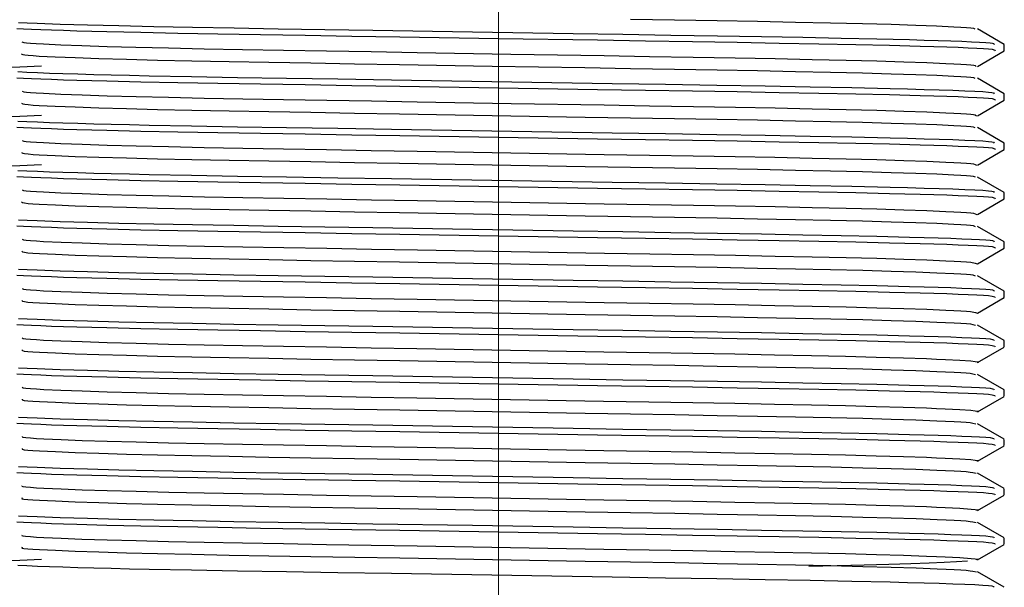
# Model space of a CAD drawing. Header units: millimetres. Extents: x 262469 to 275208, y -32539 to 9411.
# Tile 342 of 428: x 269081.79 to 269087.45, y -13214.07 to -13210.81. Entities that reach past the tile are written whole.
import ezdxf

# ---------------------------------------------------------------- set-up
doc = ezdxf.new("R2010")
doc.units = ezdxf.units.MM
doc.header["$LTSCALE"] = 100
doc.layers.add('$ IE_TELETECHNIKA', color=5, linetype='Continuous', lineweight=30)

msp = doc.modelspace()

# ---------------------------------------------------------------- linework, layer by layer
at = {"layer": '$ IE_TELETECHNIKA', "color": 7, "linetype": 'Continuous', "lineweight": 5, "ltscale": 20.32}
msp.add_line((269084.5395, -13207.6088), (269084.5395, -13216.6713), dxfattribs=at)
at = {"layer": '$ IE_TELETECHNIKA', "color": 7, "linetype": 'Continuous'}
for p, q in [((269087.4449, -13210.9485), (269087.2914, -13210.8598)), ((269087.4458, -13210.9849), (269087.4458, -13210.9494)), ((269087.2914, -13211.0746), (269087.4449, -13210.986)), ((269087.4449, -13211.232), (269087.2914, -13211.1433)), ((269087.4458, -13211.2684), (269087.4458, -13211.2329)), ((269087.2914, -13211.3581), (269087.4449, -13211.2695)), ((269087.4449, -13211.5154), (269087.2914, -13211.4268)), ((269087.4458, -13211.5518), (269087.4458, -13211.5164)), ((269087.2915, -13211.6416), (269087.4449, -13211.5529)), ((269087.4449, -13211.7989), (269087.2914, -13211.7103)), ((269087.4458, -13211.8353), (269087.4458, -13211.7999)), ((269087.2914, -13211.9251), (269087.4449, -13211.8364)), ((269087.4449, -13212.0824), (269087.2914, -13211.9938)), ((269087.4458, -13212.1188), (269087.4458, -13212.0834)), ((269087.2914, -13212.2086), (269087.4449, -13212.1199)), ((269087.4449, -13212.3659), (269087.2914, -13212.2772)), ((269087.4458, -13212.4023), (269087.4458, -13212.3669)), ((269087.2914, -13212.492), (269087.4449, -13212.4034)), ((269087.4449, -13212.6494), (269087.2914, -13212.5607)), ((269087.4458, -13212.6858), (269087.4458, -13212.6503)), ((269087.2914, -13212.7755), (269087.4449, -13212.6869)), ((269087.4449, -13212.9329), (269087.2914, -13212.8442)), ((269087.4458, -13212.9693), (269087.4458, -13212.9338)), ((269087.2914, -13213.059), (269087.4449, -13212.9704)), ((269087.4449, -13213.2163), (269087.2914, -13213.1277)), ((269087.4458, -13213.2527), (269087.4458, -13213.2173)), ((269087.2914, -13213.3425), (269087.4449, -13213.2538)), ((269087.4449, -13213.4998), (269087.2914, -13213.4112)), ((269087.4458, -13213.5362), (269087.4458, -13213.5008)), ((269087.2914, -13213.626), (269087.4449, -13213.5373)), ((269087.4449, -13213.7833), (269087.2914, -13213.6947)), ((269087.4458, -13213.8197), (269087.4458, -13213.7843)), ((269087.2914, -13213.9095), (269087.4449, -13213.8208)), ((269087.4449, -13214.0668), (269087.2914, -13213.9781))]:
    msp.add_line(p, q, dxfattribs=at)
for points in [[(269085.2972, -13210.8031), (269085.5509, -13210.8074), (269085.795, -13210.8116), (269086.0272, -13210.8157), (269086.2452, -13210.8199), (269086.4473, -13210.8242), (269086.6314, -13210.8287), (269086.7954, -13210.8332), (269086.9373, -13210.8378), (269087.057, -13210.8424), (269087.1557, -13210.847), (269087.1963, -13210.8492), (269087.2295, -13210.8514), (269087.2539, -13210.8536), (269087.2686, -13210.8557), (269087.2766, -13210.8598)], [(269081.7721, -13210.8562), (269081.8105, -13210.8584), (269081.8561, -13210.8607), (269081.9097, -13210.863), (269081.9713, -13210.8653), (269082.0405, -13210.8676), (269082.1169, -13210.8699), (269082.289, -13210.8746), (269082.4837, -13210.8791), (269082.6973, -13210.8835), (269082.9271, -13210.8877), (269083.1712, -13210.8918), (269083.4281, -13210.896), (269083.6958, -13210.9004), (269083.9723, -13210.9049), (269084.5398, -13210.9141), (269085.1079, -13210.9232), (269085.3849, -13210.9277), (269085.6533, -13210.9321), (269085.9102, -13210.9364), (269086.1529, -13210.9407), (269086.3804, -13210.9449), (269086.5918, -13210.9492), (269086.7862, -13210.9537), (269086.9621, -13210.9582), (269087.0416, -13210.9606), (269087.1146, -13210.9629), (269087.1803, -13210.9652), (269087.238, -13210.9675), (269087.287, -13210.9698), (269087.3265, -13210.9721), (269087.3558, -13210.9743), (269087.3752, -13210.9765), (269087.3919, -13210.9807), (269087.3925, -13210.9849)], [(269081.7807, -13210.822), (269081.8313, -13210.8243), (269081.8884, -13210.8266), (269082.0214, -13210.8313), (269082.1783, -13210.836), (269082.358, -13210.8407), (269082.5591, -13210.8453), (269082.7805, -13210.8496), (269083.0196, -13210.8539), (269083.2739, -13210.8581), (269083.5408, -13210.8624), (269083.8175, -13210.8669), (269084.3898, -13210.8762), (269084.9686, -13210.8856), (269085.2533, -13210.8901), (269085.5305, -13210.8946), (269085.7972, -13210.899), (269086.0502, -13210.9034), (269086.2878, -13210.9077), (269086.5092, -13210.9121), (269086.7138, -13210.9165), (269086.9005, -13210.9211), (269086.9861, -13210.9235), (269087.0655, -13210.9258), (269087.1377, -13210.9282), (269087.2021, -13210.9306), (269087.2577, -13210.9329), (269087.3037, -13210.9352), (269087.3392, -13210.9375), (269087.3636, -13210.9397), (269087.3783, -13210.9419), (269087.3856, -13210.9441), (269087.3879, -13210.9483)], [(269081.8009, -13210.9329), (269081.8125, -13210.937), (269081.8269, -13210.9392), (269081.8508, -13210.9413), (269081.8835, -13210.9436), (269081.924, -13210.9458), (269082.024, -13210.9504), (269082.1458, -13210.9551), (269082.2898, -13210.9597), (269082.4561, -13210.9643), (269082.6428, -13210.9688), (269082.8477, -13210.9732), (269083.0688, -13210.9774), (269083.304, -13210.9815), (269083.5513, -13210.9857), (269083.808, -13210.9901), (269084.0718, -13210.9946), (269084.6105, -13211.0039), (269085.1463, -13211.0131), (269085.4068, -13211.0176), (269085.6588, -13211.0218), (269085.9001, -13211.026), (269086.1282, -13211.0302), (269086.341, -13211.0345), (269086.5366, -13211.0389), (269086.7129, -13211.0435), (269086.8678, -13211.0481), (269087.0001, -13211.0527), (269087.1099, -13211.0573), (269087.1563, -13211.0596), (269087.1962, -13211.0619), (269087.229, -13211.0641), (269087.2538, -13211.0663), (269087.2699, -13211.0684), (269087.2787, -13211.0705), (269087.2838, -13211.0746)], [(269081.7966, -13211.0027), (269081.8062, -13211.0068), (269081.8176, -13211.0089), (269081.837, -13211.011), (269081.8649, -13211.0132), (269081.9008, -13211.0154), (269081.9925, -13211.02), (269082.1067, -13211.0245), (269082.2428, -13211.0291), (269082.4009, -13211.0337), (269082.5796, -13211.0382), (269082.777, -13211.0426), (269082.9909, -13211.0468), (269083.2194, -13211.0509), (269083.4605, -13211.0551), (269083.7118, -13211.0593), (269083.971, -13211.0638), (269084.503, -13211.0729), (269085.0364, -13211.0821), (269085.2973, -13211.0866), (269085.551, -13211.0909), (269085.7951, -13211.095), (269086.0273, -13211.0992), (269086.2453, -13211.1033), (269086.4474, -13211.1077), (269086.6315, -13211.1121), (269086.7955, -13211.1167), (269086.9373, -13211.1213), (269087.0572, -13211.1259), (269087.156, -13211.1304), (269087.1964, -13211.1327), (269087.2292, -13211.1349), (269087.2534, -13211.1371), (269087.2679, -13211.1392), (269087.2769, -13211.1433)], [(269081.9127, -13211.0733), (269081.7889, -13211.0785), (269081.7346, -13211.0811)], [(269081.7721, -13211.1397), (269081.8105, -13211.1419), (269081.8561, -13211.1442), (269081.9097, -13211.1465), (269081.9713, -13211.1488), (269082.0405, -13211.1511), (269082.1169, -13211.1534), (269082.289, -13211.158), (269082.4837, -13211.1626), (269082.6973, -13211.1669), (269082.9271, -13211.1711), (269083.1712, -13211.1753), (269083.4281, -13211.1795), (269083.6958, -13211.1839), (269083.9723, -13211.1884), (269084.5398, -13211.1976), (269085.1079, -13211.2067), (269085.3849, -13211.2112), (269085.6533, -13211.2156), (269085.9102, -13211.2199), (269086.1529, -13211.2241), (269086.3804, -13211.2284), (269086.5918, -13211.2327), (269086.7862, -13211.2371), (269086.9621, -13211.2417), (269087.0416, -13211.244), (269087.1146, -13211.2464), (269087.1803, -13211.2487), (269087.238, -13211.251), (269087.287, -13211.2533), (269087.3265, -13211.2556), (269087.3558, -13211.2578), (269087.3752, -13211.26), (269087.3919, -13211.2642), (269087.3925, -13211.2684)], [(269081.7766, -13211.1051), (269081.8292, -13211.1076), (269081.8902, -13211.1102), (269081.9596, -13211.1128), (269082.0369, -13211.1154), (269082.1219, -13211.118), (269082.2143, -13211.1206), (269082.3137, -13211.1231), (269082.4198, -13211.1257), (269082.5323, -13211.1282), (269082.775, -13211.133), (269083.0388, -13211.1377), (269083.3205, -13211.1423), (269083.6168, -13211.1471), (269083.9244, -13211.1521), (269085.1925, -13211.1726), (269085.4994, -13211.1776), (269085.7939, -13211.1825), (269086.0718, -13211.1872), (269086.3311, -13211.192), (269086.5705, -13211.1968), (269086.7892, -13211.2018), (269086.8904, -13211.2043), (269086.985, -13211.2069), (269087.0722, -13211.2095), (269087.1506, -13211.2121), (269087.2192, -13211.2147), (269087.2769, -13211.2173), (269087.3225, -13211.2198), (269087.355, -13211.2223), (269087.3747, -13211.2247), (269087.3846, -13211.2271), (269087.3879, -13211.2318)], [(269081.8015, -13211.2164), (269081.812, -13211.2205), (269081.8265, -13211.2227), (269081.8507, -13211.2248), (269081.8837, -13211.2271), (269081.9244, -13211.2293), (269082.0245, -13211.2339), (269082.1463, -13211.2386), (269082.2903, -13211.2432), (269082.4567, -13211.2478), (269082.6435, -13211.2523), (269082.8485, -13211.2567), (269083.0696, -13211.2609), (269083.3049, -13211.265), (269083.5521, -13211.2692), (269083.8089, -13211.2736), (269084.0728, -13211.2781), (269084.6114, -13211.2874), (269085.1472, -13211.2966), (269085.4076, -13211.3011), (269085.6596, -13211.3053), (269085.9008, -13211.3095), (269086.1289, -13211.3137), (269086.3417, -13211.318), (269086.5372, -13211.3224), (269086.7134, -13211.327), (269086.8682, -13211.3316), (269087.0005, -13211.3362), (269087.1103, -13211.3408), (269087.1566, -13211.3431), (269087.1964, -13211.3454), (269087.229, -13211.3476), (269087.2535, -13211.3498), (269087.2697, -13211.3519), (269087.2787, -13211.354), (269087.2851, -13211.3581)], [(269081.7976, -13211.2862), (269081.8059, -13211.2903), (269081.8171, -13211.2924), (269081.8366, -13211.2945), (269081.8648, -13211.2967), (269081.9008, -13211.2989), (269081.9926, -13211.3034), (269082.1068, -13211.308), (269082.2428, -13211.3126), (269082.4009, -13211.3172), (269082.5797, -13211.3217), (269082.777, -13211.3261), (269082.9909, -13211.3303), (269083.2195, -13211.3344), (269083.4606, -13211.3386), (269083.7119, -13211.3428), (269083.9711, -13211.3473), (269084.5031, -13211.3564), (269085.0365, -13211.3656), (269085.2974, -13211.3701), (269085.5511, -13211.3744), (269085.7953, -13211.3785), (269086.0274, -13211.3826), (269086.2455, -13211.3868), (269086.4475, -13211.3912), (269086.6316, -13211.3956), (269086.7956, -13211.4002), (269086.9374, -13211.4048), (269087.0574, -13211.4094), (269087.1562, -13211.4139), (269087.1964, -13211.4162), (269087.229, -13211.4184), (269087.2529, -13211.4206), (269087.2672, -13211.4227), (269087.2773, -13211.4268)], [(269081.9127, -13211.3568), (269081.7889, -13211.362), (269081.7346, -13211.3646)], [(269081.7721, -13211.4232), (269081.8105, -13211.4254), (269081.8561, -13211.4277), (269081.9097, -13211.4299), (269081.9713, -13211.4322), (269082.0405, -13211.4346), (269082.1169, -13211.4369), (269082.289, -13211.4415), (269082.4837, -13211.4461), (269082.6973, -13211.4504), (269082.9271, -13211.4546), (269083.1712, -13211.4588), (269083.4281, -13211.463), (269083.6958, -13211.4673), (269083.9723, -13211.4718), (269084.5398, -13211.4811), (269085.1079, -13211.4902), (269085.3849, -13211.4947), (269085.6533, -13211.499), (269085.9102, -13211.5033), (269086.1529, -13211.5076), (269086.3804, -13211.5119), (269086.5918, -13211.5162), (269086.7862, -13211.5206), (269086.9621, -13211.5252), (269087.0416, -13211.5275), (269087.1146, -13211.5298), (269087.1803, -13211.5322), (269087.238, -13211.5345), (269087.287, -13211.5368), (269087.3265, -13211.5391), (269087.3558, -13211.5413), (269087.3752, -13211.5435), (269087.3919, -13211.5477), (269087.3925, -13211.5518)], [(269081.7766, -13211.3886), (269081.8292, -13211.3911), (269081.8902, -13211.3937), (269081.9596, -13211.3963), (269082.0369, -13211.3989), (269082.1219, -13211.4015), (269082.2143, -13211.4041), (269082.3137, -13211.4066), (269082.4198, -13211.4092), (269082.5323, -13211.4117), (269082.775, -13211.4165), (269083.0388, -13211.4211), (269083.3205, -13211.4258), (269083.6168, -13211.4306), (269083.9244, -13211.4356), (269085.1925, -13211.4561), (269085.4994, -13211.4611), (269085.7939, -13211.4659), (269086.0718, -13211.4707), (269086.3311, -13211.4755), (269086.5705, -13211.4803), (269086.7892, -13211.4853), (269086.8904, -13211.4878), (269086.985, -13211.4904), (269087.0722, -13211.493), (269087.1506, -13211.4956), (269087.2192, -13211.4982), (269087.2769, -13211.5008), (269087.3225, -13211.5033), (269087.355, -13211.5058), (269087.3747, -13211.5082), (269087.3846, -13211.5106), (269087.3879, -13211.5153)], [(269081.802, -13211.4999), (269081.8114, -13211.504), (269081.8261, -13211.5061), (269081.8505, -13211.5083), (269081.8838, -13211.5106), (269081.9247, -13211.5128), (269082.0248, -13211.5174), (269082.1465, -13211.5221), (269082.2904, -13211.5267), (269082.4568, -13211.5313), (269082.6436, -13211.5358), (269082.8485, -13211.5401), (269083.0695, -13211.5444), (269083.3048, -13211.5485), (269083.5519, -13211.5527), (269083.8086, -13211.5571), (269084.0724, -13211.5616), (269084.6108, -13211.5709), (269085.1465, -13211.5801), (269085.4069, -13211.5845), (269085.6588, -13211.5888), (269085.9, -13211.593), (269086.128, -13211.5971), (269086.3408, -13211.6014), (269086.5364, -13211.6058), (269086.7126, -13211.6104), (269086.8675, -13211.615), (269086.9999, -13211.6197), (269087.1099, -13211.6243), (269087.1562, -13211.6266), (269087.1959, -13211.6288), (269087.2284, -13211.6311), (269087.2529, -13211.6333), (269087.2692, -13211.6354), (269087.2787, -13211.6375), (269087.2865, -13211.6416)], [(269081.7985, -13211.5697), (269081.8056, -13211.5737), (269081.8166, -13211.5758), (269081.8362, -13211.578), (269081.8646, -13211.5802), (269081.9008, -13211.5824), (269081.9928, -13211.5869), (269082.1068, -13211.5915), (269082.2428, -13211.5961), (269082.4009, -13211.6007), (269082.5797, -13211.6052), (269082.7771, -13211.6096), (269082.991, -13211.6138), (269083.2196, -13211.6179), (269083.4607, -13211.622), (269083.712, -13211.6263), (269083.9712, -13211.6307), (269084.5033, -13211.6399), (269085.0367, -13211.6491), (269085.2976, -13211.6535), (269085.5513, -13211.6578), (269085.7954, -13211.662), (269086.0276, -13211.6661), (269086.2456, -13211.6703), (269086.4477, -13211.6746), (269086.6318, -13211.6791), (269086.7956, -13211.6837), (269086.9375, -13211.6883), (269087.0576, -13211.6929), (269087.1564, -13211.6974), (269087.1964, -13211.6997), (269087.2287, -13211.7019), (269087.2524, -13211.704), (269087.2667, -13211.7061), (269087.2779, -13211.7102)], [(269081.9127, -13211.6403), (269081.7889, -13211.6455), (269081.7346, -13211.6481)], [(269081.7721, -13211.7067), (269081.8105, -13211.7089), (269081.8561, -13211.7111), (269081.9097, -13211.7134), (269081.9713, -13211.7157), (269082.0405, -13211.718), (269082.1169, -13211.7204), (269082.289, -13211.725), (269082.4837, -13211.7295), (269082.6973, -13211.7339), (269082.9271, -13211.7381), (269083.1712, -13211.7423), (269083.4281, -13211.7465), (269083.6958, -13211.7508), (269083.9723, -13211.7553), (269084.5398, -13211.7646), (269085.1079, -13211.7737), (269085.3849, -13211.7781), (269085.6533, -13211.7825), (269085.9102, -13211.7868), (269086.1529, -13211.7911), (269086.3804, -13211.7954), (269086.5918, -13211.7997), (269086.7862, -13211.8041), (269086.9621, -13211.8087), (269087.0416, -13211.811), (269087.1146, -13211.8133), (269087.1803, -13211.8157), (269087.238, -13211.818), (269087.287, -13211.8203), (269087.3265, -13211.8225), (269087.3558, -13211.8248), (269087.3752, -13211.8269), (269087.3919, -13211.8312), (269087.3925, -13211.8353)], [(269081.7766, -13211.672), (269081.8292, -13211.6746), (269081.8902, -13211.6771), (269081.9596, -13211.6797), (269082.0369, -13211.6823), (269082.1219, -13211.6849), (269082.2143, -13211.6875), (269082.3137, -13211.6901), (269082.4198, -13211.6926), (269082.5323, -13211.6951), (269082.775, -13211.7), (269083.0388, -13211.7046), (269083.3205, -13211.7093), (269083.6168, -13211.7141), (269083.9244, -13211.7191), (269085.1925, -13211.7396), (269085.4994, -13211.7446), (269085.7939, -13211.7494), (269086.0718, -13211.7542), (269086.3311, -13211.759), (269086.5705, -13211.7638), (269086.7892, -13211.7687), (269086.8904, -13211.7713), (269086.985, -13211.7739), (269087.0722, -13211.7765), (269087.1506, -13211.7791), (269087.2192, -13211.7817), (269087.2769, -13211.7843), (269087.3225, -13211.7868), (269087.355, -13211.7893), (269087.3747, -13211.7917), (269087.3846, -13211.7941), (269087.3879, -13211.7987)], [(269081.8023, -13211.7834), (269081.8108, -13211.7875), (269081.8256, -13211.7896), (269081.8504, -13211.7918), (269081.884, -13211.7941), (269081.9251, -13211.7963), (269082.0252, -13211.8009), (269082.1468, -13211.8056), (269082.2908, -13211.8102), (269082.4573, -13211.8148), (269082.6442, -13211.8193), (269082.8491, -13211.8236), (269083.0702, -13211.8279), (269083.3055, -13211.832), (269083.5527, -13211.8362), (269083.8094, -13211.8406), (269084.0732, -13211.8451), (269084.6117, -13211.8544), (269085.1474, -13211.8636), (269085.4077, -13211.868), (269085.6597, -13211.8723), (269085.9008, -13211.8765), (269086.1288, -13211.8806), (269086.3415, -13211.8849), (269086.537, -13211.8893), (269086.7132, -13211.8939), (269086.868, -13211.8985), (269087.0004, -13211.9032), (269087.1104, -13211.9078), (269087.1565, -13211.9101), (269087.1961, -13211.9123), (269087.2284, -13211.9146), (269087.2528, -13211.9167), (269087.269, -13211.9189), (269087.2789, -13211.921), (269087.2881, -13211.9251)], [(269081.7993, -13211.8531), (269081.8051, -13211.8572), (269081.816, -13211.8593), (269081.8359, -13211.8615), (269081.8645, -13211.8636), (269081.9009, -13211.8659), (269081.9929, -13211.8704), (269082.1068, -13211.875), (269082.2427, -13211.8796), (269082.4009, -13211.8842), (269082.5798, -13211.8887), (269082.7772, -13211.893), (269082.9911, -13211.8973), (269083.2196, -13211.9014), (269083.4608, -13211.9055), (269083.7121, -13211.9098), (269083.9713, -13211.9142), (269084.5034, -13211.9234), (269085.0368, -13211.9325), (269085.2977, -13211.937), (269085.5514, -13211.9413), (269085.7956, -13211.9455), (269086.0277, -13211.9496), (269086.2458, -13211.9538), (269086.4478, -13211.9581), (269086.6319, -13211.9626), (269086.7957, -13211.9672), (269086.9376, -13211.9718), (269087.0578, -13211.9763), (269087.1565, -13211.9809), (269087.1963, -13211.9832), (269087.2285, -13211.9854), (269087.2518, -13211.9875), (269087.2662, -13211.9896), (269087.2785, -13211.9937)], [(269081.7721, -13211.9901), (269081.8105, -13211.9924), (269081.8561, -13211.9946), (269081.9097, -13211.9969), (269081.9713, -13211.9992), (269082.0405, -13212.0015), (269082.1169, -13212.0039), (269082.289, -13212.0085), (269082.4837, -13212.013), (269082.6973, -13212.0174), (269082.9271, -13212.0216), (269083.1712, -13212.0258), (269083.4281, -13212.03), (269083.6958, -13212.0343), (269083.9723, -13212.0388), (269084.5398, -13212.048), (269085.1079, -13212.0572), (269085.3849, -13212.0616), (269085.6533, -13212.066), (269085.9102, -13212.0703), (269086.1529, -13212.0746), (269086.3804, -13212.0788), (269086.5918, -13212.0832), (269086.7862, -13212.0876), (269086.9621, -13212.0922), (269087.0416, -13212.0945), (269087.1146, -13212.0968), (269087.1803, -13212.0991), (269087.238, -13212.1015), (269087.287, -13212.1038), (269087.3265, -13212.106), (269087.3558, -13212.1082), (269087.3752, -13212.1104), (269087.3919, -13212.1147), (269087.3925, -13212.1188)], [(269081.7806, -13211.9559), (269081.8312, -13211.9582), (269081.8883, -13211.9605), (269082.0213, -13211.9652), (269082.1782, -13211.97), (269082.3578, -13211.9746), (269082.559, -13211.9792), (269082.7803, -13211.9835), (269083.0194, -13211.9878), (269083.2737, -13211.992), (269083.5406, -13211.9963), (269083.8174, -13212.0008), (269084.3897, -13212.0102), (269084.9685, -13212.0195), (269085.2531, -13212.0241), (269085.5304, -13212.0285), (269085.7971, -13212.033), (269086.0501, -13212.0373), (269086.2877, -13212.0416), (269086.5092, -13212.046), (269086.7137, -13212.0504), (269086.9005, -13212.055), (269086.9861, -13212.0574), (269087.0654, -13212.0598), (269087.1377, -13212.0621), (269087.2021, -13212.0645), (269087.2577, -13212.0668), (269087.3036, -13212.0692), (269087.3392, -13212.0714), (269087.3636, -13212.0737), (269087.3783, -13212.0759), (269087.3856, -13212.078), (269087.3879, -13212.0822)], [(269081.8026, -13212.0669), (269081.8101, -13212.071), (269081.8252, -13212.0731), (269081.8503, -13212.0753), (269081.8842, -13212.0776), (269081.9255, -13212.0798), (269082.0256, -13212.0844), (269082.1471, -13212.089), (269082.2912, -13212.0937), (269082.4578, -13212.0983), (269082.6447, -13212.1028), (269082.8497, -13212.1071), (269083.0708, -13212.1114), (269083.3061, -13212.1155), (269083.5533, -13212.1197), (269083.8101, -13212.1241), (269084.0739, -13212.1286), (269084.6124, -13212.1379), (269085.148, -13212.1471), (269085.4084, -13212.1515), (269085.6603, -13212.1558), (269085.9014, -13212.16), (269086.1293, -13212.1641), (269086.342, -13212.1684), (269086.5375, -13212.1728), (269086.7136, -13212.1774), (269086.8683, -13212.182), (269087.0008, -13212.1867), (269087.1107, -13212.1913), (269087.1568, -13212.1936), (269087.1962, -13212.1958), (269087.2283, -13212.1981), (269087.2525, -13212.2002), (269087.2792, -13212.2045), (269087.2897, -13212.2086)], [(269081.8, -13212.1366), (269081.8047, -13212.1407), (269081.8155, -13212.1428), (269081.8356, -13212.1449), (269081.8644, -13212.1471), (269081.901, -13212.1494), (269081.9931, -13212.1539), (269082.1069, -13212.1585), (269082.2427, -13212.1631), (269082.401, -13212.1677), (269082.5799, -13212.1722), (269082.7772, -13212.1765), (269082.9912, -13212.1808), (269083.2197, -13212.1849), (269083.4609, -13212.189), (269083.7122, -13212.1933), (269083.9714, -13212.1977), (269084.5035, -13212.2069), (269085.037, -13212.216), (269085.2979, -13212.2205), (269085.5516, -13212.2248), (269085.7957, -13212.229), (269086.0279, -13212.2331), (269086.2459, -13212.2373), (269086.448, -13212.2416), (269086.632, -13212.2461), (269086.7958, -13212.2506), (269086.9377, -13212.2552), (269087.058, -13212.2598), (269087.1567, -13212.2644), (269087.1963, -13212.2666), (269087.2282, -13212.2688), (269087.2513, -13212.271), (269087.2657, -13212.2731), (269087.2792, -13212.2772)], [(269081.7721, -13212.2736), (269081.8105, -13212.2758), (269081.8561, -13212.2781), (269081.9097, -13212.2804), (269081.9713, -13212.2827), (269082.0405, -13212.285), (269082.1169, -13212.2873), (269082.289, -13212.292), (269082.4837, -13212.2965), (269082.6973, -13212.3009), (269082.9271, -13212.3051), (269083.1712, -13212.3092), (269083.4281, -13212.3134), (269083.6958, -13212.3178), (269083.9723, -13212.3223), (269084.5398, -13212.3315), (269085.1079, -13212.3407), (269085.3849, -13212.3451), (269085.6533, -13212.3495), (269085.9102, -13212.3538), (269086.1529, -13212.3581), (269086.3804, -13212.3623), (269086.5918, -13212.3666), (269086.7862, -13212.3711), (269086.9621, -13212.3756), (269087.0416, -13212.378), (269087.1146, -13212.3803), (269087.1803, -13212.3826), (269087.238, -13212.3849), (269087.287, -13212.3872), (269087.3265, -13212.3895), (269087.3558, -13212.3917), (269087.3752, -13212.3939), (269087.3919, -13212.3981), (269087.3925, -13212.4023)], [(269081.7806, -13212.2394), (269081.8312, -13212.2417), (269081.8883, -13212.244), (269082.0213, -13212.2487), (269082.1782, -13212.2535), (269082.3578, -13212.2581), (269082.559, -13212.2627), (269082.7803, -13212.267), (269083.0194, -13212.2713), (269083.2737, -13212.2755), (269083.5406, -13212.2798), (269083.8174, -13212.2843), (269084.3897, -13212.2937), (269084.9685, -13212.303), (269085.2531, -13212.3075), (269085.5304, -13212.312), (269085.7971, -13212.3164), (269086.0501, -13212.3208), (269086.2877, -13212.3251), (269086.5092, -13212.3295), (269086.7137, -13212.3339), (269086.9005, -13212.3385), (269086.9861, -13212.3409), (269087.0654, -13212.3432), (269087.1377, -13212.3456), (269087.2021, -13212.348), (269087.2577, -13212.3503), (269087.3036, -13212.3526), (269087.3392, -13212.3549), (269087.3636, -13212.3572), (269087.3783, -13212.3593), (269087.3856, -13212.3615), (269087.3879, -13212.3657)], [(269081.8027, -13212.3503), (269081.8092, -13212.3544), (269081.8244, -13212.3566), (269081.8498, -13212.3588), (269081.8838, -13212.361), (269081.9252, -13212.3633), (269082.0251, -13212.3679), (269082.1463, -13212.3725), (269082.2902, -13212.3771), (269082.4567, -13212.3817), (269082.6435, -13212.3862), (269082.8484, -13212.3906), (269083.0694, -13212.3948), (269083.3046, -13212.399), (269083.5518, -13212.4031), (269083.8085, -13212.4075), (269084.0723, -13212.4121), (269084.6108, -13212.4213), (269085.1465, -13212.4305), (269085.4068, -13212.435), (269085.6588, -13212.4393), (269085.9, -13212.4434), (269086.128, -13212.4476), (269086.3408, -13212.4519), (269086.5364, -13212.4563), (269086.7126, -13212.4609), (269086.8675, -13212.4655), (269087.0001, -13212.4701), (269087.1102, -13212.4747), (269087.1563, -13212.477), (269087.1957, -13212.4793), (269087.2277, -13212.4815), (269087.252, -13212.4837), (269087.2794, -13212.4879), (269087.2914, -13212.492)], [(269081.8005, -13212.4201), (269081.8041, -13212.4242), (269081.8149, -13212.4263), (269081.8353, -13212.4284), (269081.8643, -13212.4306), (269081.9011, -13212.4328), (269081.9932, -13212.4374), (269082.1069, -13212.442), (269082.2427, -13212.4466), (269082.401, -13212.4511), (269082.5799, -13212.4556), (269082.7773, -13212.46), (269082.9912, -13212.4642), (269083.2198, -13212.4684), (269083.461, -13212.4725), (269083.7123, -13212.4767), (269083.9716, -13212.4812), (269084.5037, -13212.4903), (269085.0371, -13212.4995), (269085.298, -13212.504), (269085.5517, -13212.5083), (269085.7959, -13212.5125), (269086.028, -13212.5166), (269086.2461, -13212.5208), (269086.4481, -13212.5251), (269086.6321, -13212.5296), (269086.7959, -13212.5341), (269086.9378, -13212.5387), (269087.0583, -13212.5433), (269087.1568, -13212.5479), (269087.1962, -13212.5501), (269087.2279, -13212.5523), (269087.2508, -13212.5545), (269087.2654, -13212.5566), (269087.2801, -13212.5607)], [(269081.7721, -13212.5571), (269081.8105, -13212.5593), (269081.8561, -13212.5616), (269081.9097, -13212.5639), (269081.9713, -13212.5662), (269082.0405, -13212.5685), (269082.1169, -13212.5708), (269082.289, -13212.5755), (269082.4837, -13212.58), (269082.6973, -13212.5844), (269082.9271, -13212.5886), (269083.1712, -13212.5927), (269083.4281, -13212.5969), (269083.6958, -13212.6013), (269083.9723, -13212.6058), (269084.5398, -13212.615), (269085.1079, -13212.6241), (269085.3849, -13212.6286), (269085.6533, -13212.633), (269085.9102, -13212.6373), (269086.1529, -13212.6415), (269086.3804, -13212.6458), (269086.5918, -13212.6501), (269086.7862, -13212.6546), (269086.9621, -13212.6591), (269087.0416, -13212.6614), (269087.1146, -13212.6638), (269087.1803, -13212.6661), (269087.238, -13212.6684), (269087.287, -13212.6707), (269087.3265, -13212.673), (269087.3558, -13212.6752), (269087.3752, -13212.6774), (269087.3919, -13212.6816), (269087.3925, -13212.6858)], [(269081.7806, -13212.5229), (269081.8312, -13212.5252), (269081.8883, -13212.5275), (269082.0213, -13212.5322), (269082.1782, -13212.5369), (269082.3578, -13212.5416), (269082.559, -13212.5461), (269082.7803, -13212.5505), (269083.0194, -13212.5548), (269083.2737, -13212.559), (269083.5406, -13212.5633), (269083.8174, -13212.5678), (269084.3897, -13212.5771), (269084.9685, -13212.5865), (269085.2531, -13212.591), (269085.5304, -13212.5955), (269085.7971, -13212.5999), (269086.0501, -13212.6043), (269086.2877, -13212.6086), (269086.5092, -13212.613), (269086.7137, -13212.6174), (269086.9005, -13212.622), (269086.9861, -13212.6243), (269087.0654, -13212.6267), (269087.1377, -13212.6291), (269087.2021, -13212.6315), (269087.2577, -13212.6338), (269087.3036, -13212.6361), (269087.3392, -13212.6384), (269087.3636, -13212.6406), (269087.3783, -13212.6428), (269087.3856, -13212.645), (269087.3879, -13212.6492)], [(269081.8027, -13212.6338), (269081.8084, -13212.6379), (269081.824, -13212.6401), (269081.8497, -13212.6423), (269081.884, -13212.6445), (269081.9255, -13212.6468), (269082.0252, -13212.6514), (269082.1462, -13212.656), (269082.29, -13212.6606), (269082.4565, -13212.6652), (269082.6431, -13212.6697), (269082.8478, -13212.6741), (269083.0686, -13212.6783), (269083.3036, -13212.6824), (269083.5506, -13212.6866), (269083.8071, -13212.691), (269084.0706, -13212.6955), (269084.6087, -13212.7048), (269085.1441, -13212.714), (269085.4043, -13212.7184), (269085.6562, -13212.7227), (269085.8974, -13212.7269), (269086.1255, -13212.731), (269086.3383, -13212.7353), (269086.5336, -13212.7397), (269086.71, -13212.7443), (269086.8661, -13212.7489), (269086.9994, -13212.7535), (269087.0566, -13212.7558), (269087.107, -13212.7582), (269087.1899, -13212.7627), (269087.2535, -13212.7671), (269087.2782, -13212.7692), (269087.2948, -13212.7713), (269087.2999, -13212.7733), (269087.2903, -13212.7755)], [(269081.801, -13212.7036), (269081.8035, -13212.7077), (269081.8144, -13212.7098), (269081.835, -13212.7119), (269081.8643, -13212.7141), (269081.9012, -13212.7163), (269081.9933, -13212.7209), (269082.1069, -13212.7254), (269082.2427, -13212.73), (269082.4011, -13212.7346), (269082.58, -13212.7391), (269082.7774, -13212.7435), (269082.9913, -13212.7477), (269083.2199, -13212.7518), (269083.4611, -13212.756), (269083.7125, -13212.7602), (269083.9717, -13212.7647), (269084.5038, -13212.7738), (269085.0373, -13212.783), (269085.2982, -13212.7875), (269085.5519, -13212.7918), (269085.796, -13212.796), (269086.0282, -13212.8001), (269086.2462, -13212.8043), (269086.4483, -13212.8086), (269086.6322, -13212.813), (269086.7959, -13212.8176), (269086.938, -13212.8222), (269087.0585, -13212.8268), (269087.1569, -13212.8314), (269087.1961, -13212.8336), (269087.2275, -13212.8358), (269087.2503, -13212.838), (269087.2651, -13212.8401), (269087.2811, -13212.8442)], [(269081.7721, -13212.8406), (269081.8105, -13212.8428), (269081.8561, -13212.8451), (269081.9097, -13212.8473), (269081.9713, -13212.8497), (269082.0405, -13212.852), (269082.1169, -13212.8543), (269082.289, -13212.8589), (269082.4837, -13212.8635), (269082.6973, -13212.8678), (269082.9271, -13212.872), (269083.1712, -13212.8762), (269083.4281, -13212.8804), (269083.6958, -13212.8847), (269083.9723, -13212.8893), (269084.5398, -13212.8985), (269085.1079, -13212.9076), (269085.3849, -13212.9121), (269085.6533, -13212.9164), (269085.9102, -13212.9208), (269086.1529, -13212.925), (269086.3804, -13212.9293), (269086.5918, -13212.9336), (269086.7862, -13212.938), (269086.9621, -13212.9426), (269087.0416, -13212.9449), (269087.1146, -13212.9473), (269087.1803, -13212.9496), (269087.238, -13212.9519), (269087.287, -13212.9542), (269087.3265, -13212.9565), (269087.3558, -13212.9587), (269087.3752, -13212.9609), (269087.3919, -13212.9651), (269087.3925, -13212.9693)], [(269081.7806, -13212.8064), (269081.8312, -13212.8087), (269081.8883, -13212.811), (269082.0213, -13212.8157), (269082.1782, -13212.8204), (269082.3578, -13212.8251), (269082.559, -13212.8296), (269082.7803, -13212.834), (269083.0194, -13212.8382), (269083.2737, -13212.8425), (269083.5406, -13212.8468), (269083.8174, -13212.8513), (269084.3897, -13212.8606), (269084.9685, -13212.87), (269085.2531, -13212.8745), (269085.5304, -13212.879), (269085.7971, -13212.8834), (269086.0501, -13212.8878), (269086.2877, -13212.8921), (269086.5092, -13212.8964), (269086.7137, -13212.9009), (269086.9005, -13212.9055), (269086.9861, -13212.9078), (269087.0654, -13212.9102), (269087.1377, -13212.9126), (269087.2021, -13212.9149), (269087.2577, -13212.9173), (269087.3036, -13212.9196), (269087.3392, -13212.9219), (269087.3636, -13212.9241), (269087.3783, -13212.9263), (269087.3856, -13212.9284), (269087.3879, -13212.9327)], [(269081.8026, -13212.9173), (269081.8076, -13212.9214), (269081.8236, -13212.9236), (269081.8496, -13212.9258), (269081.8842, -13212.928), (269081.9259, -13212.9303), (269082.0254, -13212.9348), (269082.1462, -13212.9395), (269082.2901, -13212.9441), (269082.4565, -13212.9487), (269082.6431, -13212.9532), (269082.8477, -13212.9576), (269083.0685, -13212.9618), (269083.3034, -13212.9659), (269083.5503, -13212.9701), (269083.8068, -13212.9745), (269084.0702, -13212.979), (269084.6082, -13212.9882), (269085.1435, -13212.9974), (269085.4036, -13213.0019), (269085.6555, -13213.0062), (269085.8967, -13213.0104), (269086.1248, -13213.0145), (269086.3376, -13213.0187), (269086.5329, -13213.0232), (269086.7094, -13213.0277), (269086.8655, -13213.0324), (269086.9988, -13213.037), (269087.0559, -13213.0393), (269087.1065, -13213.0416), (269087.1897, -13213.0462), (269087.2537, -13213.0505), (269087.2783, -13213.0526), (269087.2944, -13213.0547), (269087.2989, -13213.0568), (269087.2888, -13213.0589)], [(269081.8014, -13212.9871), (269081.8028, -13212.9911), (269081.8139, -13212.9932), (269081.8347, -13212.9954), (269081.8643, -13212.9976), (269081.9014, -13212.9998), (269081.9935, -13213.0043), (269082.1069, -13213.0089), (269082.2427, -13213.0135), (269082.4011, -13213.0181), (269082.5801, -13213.0226), (269082.7775, -13213.027), (269082.9914, -13213.0312), (269083.22, -13213.0353), (269083.4612, -13213.0394), (269083.7126, -13213.0437), (269083.9718, -13213.0482), (269084.5039, -13213.0573), (269085.0374, -13213.0665), (269085.2983, -13213.071), (269085.5521, -13213.0753), (269085.7962, -13213.0795), (269086.0283, -13213.0836), (269086.2464, -13213.0877), (269086.4484, -13213.0921), (269086.6324, -13213.0965), (269086.796, -13213.1011), (269086.9381, -13213.1057), (269087.0587, -13213.1103), (269087.1569, -13213.1149), (269087.196, -13213.1171), (269087.2272, -13213.1193), (269087.2499, -13213.1214), (269087.2649, -13213.1236), (269087.2821, -13213.1277)], [(269081.7721, -13213.1241), (269081.8105, -13213.1263), (269081.8561, -13213.1285), (269081.9097, -13213.1308), (269081.9713, -13213.1331), (269082.0405, -13213.1355), (269082.1169, -13213.1378), (269082.289, -13213.1424), (269082.4837, -13213.147), (269082.6973, -13213.1513), (269082.9271, -13213.1555), (269083.1712, -13213.1597), (269083.4281, -13213.1639), (269083.6958, -13213.1682), (269083.9723, -13213.1727), (269084.5398, -13213.182), (269085.1079, -13213.1911), (269085.3849, -13213.1956), (269085.6533, -13213.1999), (269085.9102, -13213.2042), (269086.1529, -13213.2085), (269086.3804, -13213.2128), (269086.5918, -13213.2171), (269086.7862, -13213.2215), (269086.9621, -13213.2261), (269087.0416, -13213.2284), (269087.1146, -13213.2307), (269087.1803, -13213.2331), (269087.238, -13213.2354), (269087.287, -13213.2377), (269087.3265, -13213.24), (269087.3558, -13213.2422), (269087.3752, -13213.2443), (269087.3919, -13213.2486), (269087.3925, -13213.2527)], [(269081.7806, -13213.0898), (269081.8312, -13213.0921), (269081.8883, -13213.0945), (269082.0213, -13213.0992), (269082.1782, -13213.1039), (269082.3578, -13213.1086), (269082.559, -13213.1131), (269082.7803, -13213.1175), (269083.0194, -13213.1217), (269083.2737, -13213.126), (269083.5406, -13213.1303), (269083.8173, -13213.1348), (269084.3896, -13213.1441), (269084.9685, -13213.1534), (269085.2531, -13213.158), (269085.5304, -13213.1625), (269085.7971, -13213.1669), (269086.0501, -13213.1712), (269086.2877, -13213.1756), (269086.5092, -13213.1799), (269086.7137, -13213.1844), (269086.9005, -13213.189), (269086.9861, -13213.1913), (269087.0654, -13213.1937), (269087.1377, -13213.1961), (269087.2021, -13213.1984), (269087.2577, -13213.2008), (269087.3036, -13213.2031), (269087.3392, -13213.2054), (269087.3636, -13213.2076), (269087.3783, -13213.2098), (269087.3856, -13213.2119), (269087.3879, -13213.2162)], [(269081.8024, -13213.2008), (269081.8014, -13213.2028), (269081.8069, -13213.2049), (269081.8233, -13213.2071), (269081.8497, -13213.2093), (269081.8846, -13213.2115), (269081.9264, -13213.2138), (269082.0259, -13213.2183), (269082.1466, -13213.223), (269082.2906, -13213.2276), (269082.4571, -13213.2322), (269082.6438, -13213.2367), (269082.8484, -13213.2411), (269083.0692, -13213.2453), (269083.3043, -13213.2494), (269083.5512, -13213.2536), (269083.8077, -13213.258), (269084.0711, -13213.2625), (269084.6091, -13213.2717), (269085.1444, -13213.2809), (269085.4045, -13213.2854), (269085.6564, -13213.2897), (269085.8975, -13213.2939), (269086.1255, -13213.298), (269086.3383, -13213.3022), (269086.5336, -13213.3067), (269086.71, -13213.3112), (269086.866, -13213.3159), (269086.9991, -13213.3205), (269087.0562, -13213.3228), (269087.1067, -13213.3251), (269087.1902, -13213.3297), (269087.2544, -13213.334), (269087.2786, -13213.3362), (269087.294, -13213.3382), (269087.2977, -13213.3403), (269087.2871, -13213.3424)], [(269081.8016, -13213.2705), (269081.8021, -13213.2746), (269081.8133, -13213.2767), (269081.8345, -13213.2789), (269081.8643, -13213.2811), (269081.9016, -13213.2833), (269081.9936, -13213.2878), (269082.1069, -13213.2924), (269082.2427, -13213.297), (269082.4012, -13213.3016), (269082.5802, -13213.3061), (269082.7775, -13213.3105), (269082.9915, -13213.3147), (269083.2201, -13213.3188), (269083.4613, -13213.3229), (269083.7127, -13213.3272), (269083.9719, -13213.3317), (269084.5041, -13213.3408), (269085.0376, -13213.35), (269085.2985, -13213.3544), (269085.5522, -13213.3588), (269085.7963, -13213.363), (269086.0285, -13213.3671), (269086.2465, -13213.3712), (269086.4486, -13213.3755), (269086.6325, -13213.38), (269086.7961, -13213.3846), (269086.9382, -13213.3892), (269087.0589, -13213.3938), (269087.157, -13213.3983), (269087.1958, -13213.4006), (269087.2269, -13213.4028), (269087.2495, -13213.4049), (269087.2648, -13213.407), (269087.2833, -13213.4112)], [(269081.7721, -13213.4076), (269081.8105, -13213.4098), (269081.8561, -13213.412), (269081.9097, -13213.4143), (269081.9713, -13213.4166), (269082.0405, -13213.4189), (269082.1169, -13213.4213), (269082.289, -13213.4259), (269082.4837, -13213.4304), (269082.6973, -13213.4348), (269082.9271, -13213.439), (269083.1712, -13213.4432), (269083.4281, -13213.4474), (269083.6958, -13213.4517), (269083.9723, -13213.4562), (269084.5398, -13213.4655), (269085.1079, -13213.4746), (269085.3849, -13213.479), (269085.6533, -13213.4834), (269085.9102, -13213.4877), (269086.1529, -13213.492), (269086.3804, -13213.4963), (269086.5918, -13213.5006), (269086.7862, -13213.505), (269086.9621, -13213.5096), (269087.0416, -13213.5119), (269087.1146, -13213.5142), (269087.1803, -13213.5166), (269087.238, -13213.5189), (269087.287, -13213.5212), (269087.3265, -13213.5234), (269087.3558, -13213.5257), (269087.3752, -13213.5278), (269087.3919, -13213.5321), (269087.3925, -13213.5362)], [(269081.7806, -13213.3733), (269081.8312, -13213.3756), (269081.8883, -13213.3779), (269082.0213, -13213.3827), (269082.1782, -13213.3874), (269082.3578, -13213.3921), (269082.559, -13213.3966), (269082.7803, -13213.401), (269083.0194, -13213.4052), (269083.2737, -13213.4094), (269083.5406, -13213.4138), (269083.8174, -13213.4182), (269084.3897, -13213.4276), (269084.9685, -13213.4369), (269085.2531, -13213.4415), (269085.5304, -13213.446), (269085.7971, -13213.4504), (269086.0501, -13213.4547), (269086.2877, -13213.459), (269086.5092, -13213.4634), (269086.7137, -13213.4679), (269086.9005, -13213.4724), (269086.9861, -13213.4748), (269087.0654, -13213.4772), (269087.1377, -13213.4795), (269087.2021, -13213.4819), (269087.2577, -13213.4843), (269087.3036, -13213.4866), (269087.3392, -13213.4889), (269087.3636, -13213.4911), (269087.3783, -13213.4933), (269087.3856, -13213.4954), (269087.3879, -13213.4996)], [(269081.8021, -13213.4843), (269081.8005, -13213.4863), (269081.8061, -13213.4884), (269081.8229, -13213.4906), (269081.8498, -13213.4927), (269081.885, -13213.495), (269081.9269, -13213.4973), (269082.0262, -13213.5018), (269082.1468, -13213.5065), (269082.2909, -13213.5111), (269082.4575, -13213.5157), (269082.6442, -13213.5202), (269082.8489, -13213.5245), (269083.0697, -13213.5288), (269083.3048, -13213.5329), (269083.5517, -13213.5371), (269083.8082, -13213.5414), (269084.0717, -13213.546), (269084.6096, -13213.5552), (269085.1449, -13213.5644), (269085.405, -13213.5689), (269085.6569, -13213.5732), (269085.8979, -13213.5774), (269086.126, -13213.5815), (269086.3387, -13213.5857), (269086.534, -13213.5902), (269086.7103, -13213.5947), (269086.8663, -13213.5994), (269086.9993, -13213.604), (269087.0563, -13213.6063), (269087.1068, -13213.6086), (269087.1905, -13213.6131), (269087.2549, -13213.6175), (269087.2787, -13213.6196), (269087.2935, -13213.6217), (269087.2966, -13213.6238), (269087.2856, -13213.6259)], [(269081.8018, -13213.554), (269081.8013, -13213.5581), (269081.8128, -13213.5602), (269081.8343, -13213.5624), (269081.8644, -13213.5646), (269081.9018, -13213.5668), (269081.9937, -13213.5713), (269082.1069, -13213.5759), (269082.2427, -13213.5805), (269082.4012, -13213.5851), (269082.5802, -13213.5896), (269082.7776, -13213.594), (269082.9915, -13213.5982), (269083.2202, -13213.6023), (269083.4614, -13213.6064), (269083.7128, -13213.6107), (269083.9721, -13213.6151), (269084.5042, -13213.6243), (269085.0377, -13213.6334), (269085.2987, -13213.6379), (269085.5524, -13213.6422), (269085.7965, -13213.6465), (269086.0286, -13213.6506), (269086.2467, -13213.6547), (269086.4487, -13213.659), (269086.6326, -13213.6635), (269086.7962, -13213.6681), (269086.9384, -13213.6727), (269087.0591, -13213.6773), (269087.1112, -13213.6796), (269087.157, -13213.6818), (269087.1957, -13213.6841), (269087.2266, -13213.6863), (269087.2491, -13213.6884), (269087.2648, -13213.6905), (269087.2846, -13213.6947)], [(269081.7721, -13213.691), (269081.8105, -13213.6933), (269081.8561, -13213.6955), (269081.9097, -13213.6978), (269081.9713, -13213.7001), (269082.0405, -13213.7024), (269082.1169, -13213.7047), (269082.289, -13213.7094), (269082.4837, -13213.7139), (269082.6973, -13213.7183), (269082.9271, -13213.7225), (269083.1712, -13213.7266), (269083.4281, -13213.7308), (269083.6958, -13213.7352), (269083.9723, -13213.7397), (269084.5398, -13213.7489), (269085.1079, -13213.7581), (269085.3849, -13213.7625), (269085.6533, -13213.7669), (269085.9102, -13213.7712), (269086.1529, -13213.7755), (269086.3804, -13213.7797), (269086.5918, -13213.7841), (269086.7862, -13213.7885), (269086.9621, -13213.7931), (269087.0416, -13213.7954), (269087.1146, -13213.7977), (269087.1803, -13213.8), (269087.238, -13213.8024), (269087.287, -13213.8047), (269087.3265, -13213.8069), (269087.3558, -13213.8091), (269087.3752, -13213.8113), (269087.3919, -13213.8155), (269087.3925, -13213.8197)], [(269081.7806, -13213.6568), (269081.8312, -13213.6591), (269081.8883, -13213.6614), (269082.0213, -13213.6661), (269082.1782, -13213.6709), (269082.3578, -13213.6755), (269082.559, -13213.6801), (269082.7803, -13213.6844), (269083.0194, -13213.6887), (269083.2737, -13213.6929), (269083.5406, -13213.6972), (269083.8174, -13213.7017), (269084.3896, -13213.7111), (269084.9685, -13213.7204), (269085.2531, -13213.725), (269085.5304, -13213.7294), (269085.7971, -13213.7339), (269086.0501, -13213.7382), (269086.2877, -13213.7425), (269086.5092, -13213.7469), (269086.7137, -13213.7513), (269086.9005, -13213.7559), (269086.9861, -13213.7583), (269087.0654, -13213.7606), (269087.1377, -13213.763), (269087.2021, -13213.7654), (269087.2577, -13213.7677), (269087.3036, -13213.7701), (269087.3392, -13213.7723), (269087.3636, -13213.7746), (269087.3783, -13213.7767), (269087.3856, -13213.7789), (269087.3879, -13213.7831)], [(269081.8017, -13213.7677), (269081.7996, -13213.7698), (269081.8052, -13213.7719), (269081.8223, -13213.774), (269081.8494, -13213.7762), (269081.8848, -13213.7784), (269081.9267, -13213.7807), (269082.0257, -13213.7853), (269082.1461, -13213.7899), (269082.2902, -13213.7945), (269082.4568, -13213.7991), (269082.6435, -13213.8036), (269082.8481, -13213.808), (269083.069, -13213.8122), (269083.304, -13213.8163), (269083.551, -13213.8205), (269083.8076, -13213.8249), (269084.0711, -13213.8295), (269084.6092, -13213.8387), (269085.1446, -13213.8479), (269085.4049, -13213.8523), (269085.6568, -13213.8567), (269085.8979, -13213.8608), (269086.126, -13213.865), (269086.3388, -13213.8692), (269086.5341, -13213.8737), (269086.7106, -13213.8782), (269086.8665, -13213.8828), (269086.9994, -13213.8875), (269087.0564, -13213.8898), (269087.1069, -13213.8921), (269087.1909, -13213.8966), (269087.2554, -13213.901), (269087.2788, -13213.9031), (269087.293, -13213.9052), (269087.2954, -13213.9073), (269087.2842, -13213.9095)], [(269081.8018, -13213.8375), (269081.8005, -13213.8416), (269081.8123, -13213.8437), (269081.8341, -13213.8458), (269081.8645, -13213.848), (269081.902, -13213.8503), (269081.9939, -13213.8548), (269082.1069, -13213.8594), (269082.2427, -13213.864), (269082.4013, -13213.8685), (269082.5803, -13213.8731), (269082.7777, -13213.8774), (269082.9916, -13213.8817), (269083.2203, -13213.8858), (269083.4615, -13213.8899), (269083.7129, -13213.8942), (269083.9722, -13213.8986), (269084.5044, -13213.9078), (269085.0379, -13213.9169), (269085.2988, -13213.9214), (269085.5525, -13213.9257), (269085.7966, -13213.9299), (269086.0288, -13213.934), (269086.2469, -13213.9382), (269086.4489, -13213.9425), (269086.6327, -13213.947), (269086.7963, -13213.9516), (269086.9385, -13213.9562), (269087.0593, -13213.9608), (269087.1113, -13213.963), (269087.157, -13213.9653), (269087.1955, -13213.9675), (269087.2262, -13213.9697), (269087.2488, -13213.9719), (269087.2649, -13213.974), (269087.286, -13213.9782)], [(269081.9127, -13213.9082), (269081.7889, -13213.9134), (269081.7346, -13213.9159)], [(269087.2334, -13213.9173), (269087.171, -13213.9211), (269087.1007, -13213.9249), (269087.0145, -13213.9287), (269086.9083, -13213.9326), (269086.783, -13213.9365), (269086.6404, -13213.9403), (269086.4851, -13213.9441), (269086.3235, -13213.9478)], [(269081.7766, -13213.9399), (269081.8292, -13213.9424), (269081.8902, -13213.945), (269081.9596, -13213.9476), (269082.0369, -13213.9502), (269082.1219, -13213.9528), (269082.2143, -13213.9554), (269082.3137, -13213.958), (269082.4198, -13213.9605), (269082.5323, -13213.963), (269082.775, -13213.9678), (269083.0388, -13213.9725), (269083.3205, -13213.9772), (269083.6168, -13213.982), (269083.9244, -13213.987), (269085.1925, -13214.0075), (269085.4994, -13214.0124), (269085.7939, -13214.0173), (269086.0718, -13214.0221), (269086.3311, -13214.0268), (269086.5705, -13214.0317), (269086.7892, -13214.0366), (269086.8904, -13214.0391), (269086.985, -13214.0417), (269087.0722, -13214.0443), (269087.1506, -13214.0469), (269087.2192, -13214.0496), (269087.2769, -13214.0521), (269087.3225, -13214.0547), (269087.355, -13214.0572), (269087.3747, -13214.0596), (269087.3846, -13214.0619), (269087.3879, -13214.0666)]]:
    msp.add_lwpolyline(points, dxfattribs=at)

doc.saveas('drawing.dxf')
